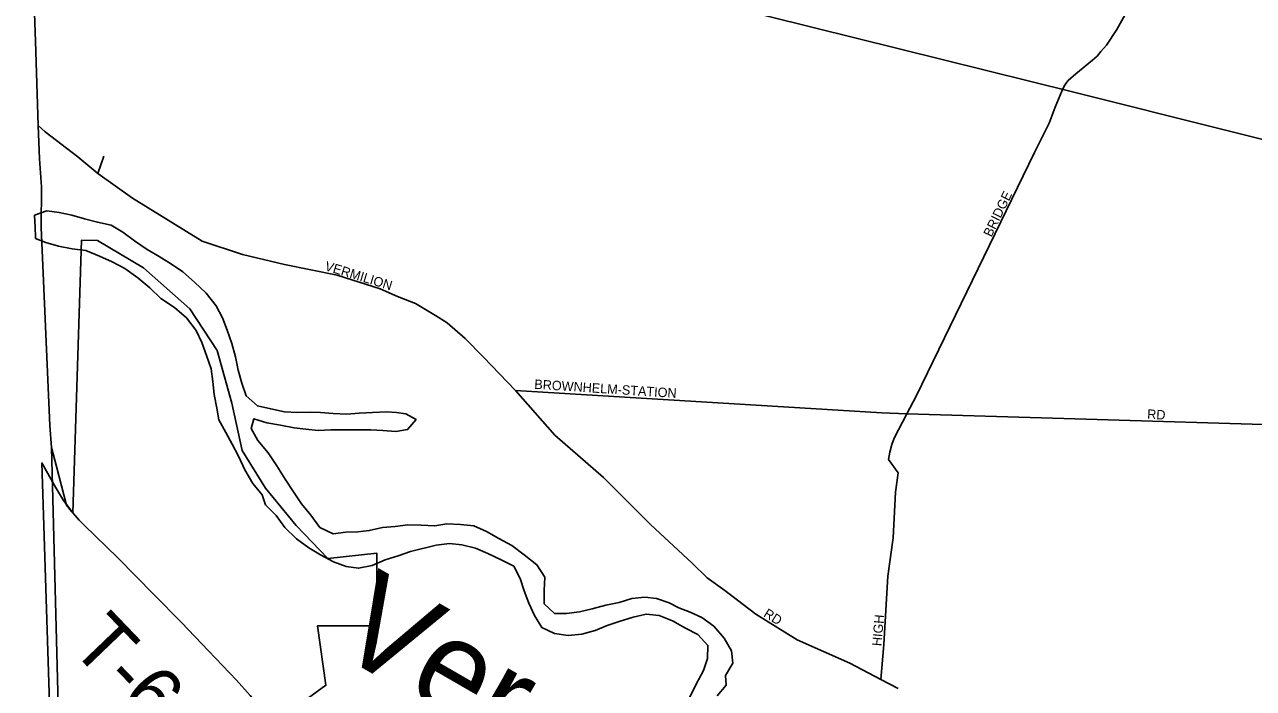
# Model space of a CAD drawing. Extents: x 1857828 to 2277390, y 930619 to 1324581.
# Drawn here: x 2010251 to 2016752, y 1241569 to 1245084 of the extents above; entities that cross this region are included whole.
import ezdxf

# ---------------------------------------------------------------- set-up
doc = ezdxf.new("R2010")
doc.units = 0
for name, color, linetype in [('GM_X_Adjacent_County', 7, 'Continuous'), ('GM_X_City_Street', 7, 'Continuous'), ('GM_X_City_Street_Text', 7, 'Continuous'), ('GM_X_Corporation', 7, 'Continuous'), ('GM_X_County', 7, 'Continuous'), ('GM_X_Major_River', 7, 'Continuous'), ('GM_X_Major_River_Text', 7, 'Continuous'), ('GM_X_Rail_Line', 7, 'Continuous'), ('GM_X_Township', 7, 'Continuous'), ('GM_X_Township_Road', 7, 'Continuous'), ('GM_X_Township_Road_Text', 7, 'Continuous')]:
    doc.layers.add(name, color=color, linetype=linetype)

msp = doc.modelspace()

# ---------------------------------------------------------------- linework, layer by layer
at = {"layer": 'GM_X_Adjacent_County'}
msp.add_lwpolyline([(2010961.2, 1224636.6), (2010821.8, 1227872.6), (2010780.2, 1229304.9), (2010601.2, 1235528.7), (2010484.8, 1239377.4), (2010482.9, 1239461.5), (2010434.9, 1241213.5), (2010392.9, 1242845.5), (2010384.9, 1242962.2), (2010337.7, 1244009), (2010340.7, 1244225.4), (2010329.4, 1244372.5), (2010323.2, 1244550.4), (2010308.3, 1244996.2), (2010295.9, 1245339.9)], dxfattribs=at)
at = {"layer": 'GM_X_City_Street'}
for points in [[(2014781, 1241617.3), (2014797.1, 1241802.1), (2014818.5, 1242163.7), (2014845.2, 1242367.2), (2014858.7, 1242608.3), (2014872.1, 1242710), (2014821.1, 1242781.6), (2014828.6, 1242819.9), (2014838.2, 1242860.1), (2014851.8, 1242894.4), (2014919, 1243023.8), (2014967.2, 1243116.5), (2015594.5, 1244406.6), (2015670.8, 1244562), (2015703.8, 1244646.7), (2015738.8, 1244731.4), (2015748.6, 1244753.6), (2015760.4, 1244771.8), (2015772.2, 1244788), (2015811.8, 1244822.6), (2015901, 1244896), (2015924.8, 1244916.3), (2015944.5, 1244940.7), (2015974.2, 1244975.1), (2016029.2, 1245058.1), (2016109.6, 1245203.5)], [(2014872.1, 1241569.1), (2014781, 1241617.3), (2014617.6, 1241703), (2014339, 1241826.2), (2014119.4, 1241962.8), (2013956, 1242088.7), (2013862.3, 1242155.6), (2013782, 1242233.3), (2013562.3, 1242436.9), (2013313.3, 1242685.9), (2013056.1, 1242910.9), (2012847.3, 1243146.6), (2012678.5, 1243323.4), (2012582.1, 1243422.5), (2012485.7, 1243505.5), (2012424.1, 1243543), (2012319.6, 1243607.3), (2012223.2, 1243644.8), (2012132.1, 1243684.9), (2011904.5, 1243757.3), (2011625.9, 1243813.5), (2011403.6, 1243867.1), (2011189.4, 1243936.7), (2010822.4, 1244164.4), (2010637.6, 1244295.6), (2010533.2, 1244384), (2010359.1, 1244515.2), (2010323.2, 1244550.4)], [(2010637.6, 1244295.6), (2010669.8, 1244386.7)], [(2012847.3, 1243146.6), (2014786.2, 1243027.9), (2014919, 1243023.8), (2015748.5, 1242997.7), (2017037.4, 1242960.2), (2018344.8, 1242920.5), (2019148.4, 1242895.3), (2022153.1, 1242831.6)], [(2010505.7, 1242498.9), (2010499.1, 1242506.4), (2010472.8, 1242540.3), (2010419.6, 1242743.6)]]:
    msp.add_lwpolyline(points, dxfattribs=at)
at = {"layer": 'GM_X_Corporation'}
msp.add_lwpolyline([(2011562.2, 1241379.7), (2011844.6, 1241586.3), (2011800.4, 1241900.1), (2012088.6, 1241900), (2012138.6, 1241980.1), (2012113.6, 1242060.1), (2012113.6, 1242285.6), (2011855.3, 1242256.8), (2011688.1, 1242432.7), (2011524.8, 1242628.8), (2011401.6, 1242829), (2011346.4, 1243079.9), (2011269.1, 1243358.7), (2011125.7, 1243578.9), (2010880.1, 1243796.6), (2010636.9, 1243940), (2010551.9, 1243943.3), (2010506.4, 1242498.2), (2010456.4, 1242564.8), (2010413.7, 1242635.3), (2010342.1, 1242763.3), (2010418.3, 1240382.6)], dxfattribs=at)
at = {"layer": 'GM_X_County'}
msp.add_lwpolyline([(2010961.2, 1224636.6), (2010821.8, 1227872.6), (2010780.2, 1229304.9), (2010601.2, 1235528.7), (2010484.8, 1239377.4), (2010482.9, 1239461.5), (2010434.9, 1241213.5), (2010392.9, 1242845.5), (2010384.9, 1242962.2), (2010337.7, 1244009), (2010340.7, 1244225.4), (2010329.4, 1244372.5), (2010323.2, 1244550.4), (2010308.3, 1244996.2), (2010295.9, 1245339.9)], dxfattribs=at)
at = {"layer": 'GM_X_Major_River'}
for points in [[(2013961.7, 1241586.8), (2013959.3, 1241637.1), (2013996.9, 1241703.7), (2013990.3, 1241767.9), (2013951.6, 1241835.9), (2013896.9, 1241899.7), (2013834.3, 1241945.3), (2013771.9, 1241972.9), (2013711.5, 1241996.4), (2013661.1, 1242022.1), (2013594.7, 1242045.6), (2013532.4, 1242053.1), (2013464.2, 1242046.4), (2013396.2, 1242023.7), (2013326, 1242011), (2013253.9, 1241990.2), (2013185.8, 1241975.6), (2013117.6, 1241966.9), (2013053.4, 1241966.3), (2012998.8, 1242018.1), (2013000.2, 1242088.4), (2013003.7, 1242158.7), (2012961, 1242224.6), (2012894.3, 1242276.3), (2012827.7, 1242325.9), (2012759.1, 1242363.4), (2012694.6, 1242401), (2012628.1, 1242430.6), (2012557.8, 1242437.9), (2012485.5, 1242441.3), (2012421.4, 1242430.7), (2012349.1, 1242434), (2012278.9, 1242435.4), (2012210.7, 1242426.7), (2012144.5, 1242422.1), (2012074.4, 1242405.4), (2012014.2, 1242398.8), (2011950, 1242396.2), (2011883.9, 1242387.6), (2011813.3, 1242421.1), (2011764.6, 1242486.9), (2011716, 1242546.8), (2011673.3, 1242610.7), (2011628.6, 1242676.6), (2011585.9, 1242748.5), (2011539.1, 1242816.4), (2011484.4, 1242882.2), (2011449.8, 1242946.2), (2011463.4, 1242996.6), (2011531.8, 1242975.1), (2011604.2, 1242963.7), (2011676.5, 1242948.3), (2011738.8, 1242942.8), (2011803.1, 1242935.4), (2011871.3, 1242938), (2011943.5, 1242938.7), (2012011.8, 1242939.3), (2012082, 1242937.9), (2012146.3, 1242934.5), (2012214.6, 1242929.1), (2012276.7, 1242939.7), (2012322.4, 1242992.3), (2012268, 1243024), (2012217.8, 1243029.6), (2012167.6, 1243033.1), (2012091.3, 1243030.4), (2012021.1, 1243025.8), (2011954.9, 1243021.1), (2011882.6, 1243024.5), (2011816.4, 1243029.9), (2011762.2, 1243031.4), (2011693.9, 1243030.8), (2011625.7, 1243034.2), (2011553.3, 1243049.6), (2011482.9, 1243065), (2011422.2, 1243118.7), (2011399.6, 1243184.8), (2011381, 1243255), (2011366.4, 1243325.2), (2011347.7, 1243395.3), (2011323, 1243465.4), (2011298.4, 1243531.5), (2011263.8, 1243595.5), (2011211, 1243661.3), (2011150.3, 1243721), (2011087.7, 1243774.7), (2011027.1, 1243816.3), (2010962.6, 1243855.9), (2010900, 1243893.5), (2010831.4, 1243939.1), (2010770.8, 1243984.8), (2010708.3, 1244022.4), (2010635.9, 1244037.8), (2010567.6, 1244055.2), (2010501.2, 1244074.7), (2010432.8, 1244088.2), (2010368.5, 1244097.6), (2010304, 1244074.6), (2010306, 1244009.2), (2010307.9, 1243960.2), (2010307.9, 1243950.7)], [(2010307.9, 1243951), (2010307.9, 1243960.2), (2010306, 1244009.2), (2010304, 1244074.6), (2010368.5, 1244097.6), (2010432.8, 1244088.2), (2010501.2, 1244074.7), (2010567.6, 1244055.2), (2010635.9, 1244037.8), (2010708.3, 1244022.4), (2010770.8, 1243984.8), (2010831.4, 1243939.1), (2010900, 1243893.5), (2010962.6, 1243855.9), (2011027.1, 1243816.3), (2011087.7, 1243774.7), (2011150.3, 1243721), (2011211, 1243661.3), (2011263.8, 1243595.5), (2011298.4, 1243531.5), (2011323, 1243465.4), (2011347.7, 1243395.3), (2011366.4, 1243325.2), (2011381, 1243255), (2011399.6, 1243184.8), (2011422.2, 1243118.7), (2011482.9, 1243065), (2011553.3, 1243049.6), (2011625.7, 1243034.2), (2011693.9, 1243030.8), (2011762.2, 1243031.4), (2011816.4, 1243029.9), (2011882.6, 1243024.5), (2011954.9, 1243021.1), (2012021.1, 1243025.8), (2012091.3, 1243030.4), (2012167.6, 1243033.1), (2012217.8, 1243029.6), (2012268, 1243024), (2012322.4, 1242992.3), (2012276.7, 1242939.7), (2012214.6, 1242929.1), (2012146.3, 1242934.5), (2012082, 1242937.9), (2012011.8, 1242939.3), (2011943.5, 1242938.7), (2011871.3, 1242938), (2011803.1, 1242935.4), (2011738.8, 1242942.8), (2011676.5, 1242948.3), (2011604.2, 1242963.7), (2011531.8, 1242975.1), (2011463.4, 1242996.6), (2011449.8, 1242946.2), (2011484.4, 1242882.2), (2011539.1, 1242816.4), (2011585.9, 1242748.5), (2011628.6, 1242676.6), (2011673.3, 1242610.7), (2011716, 1242546.8), (2011764.6, 1242486.9), (2011813.3, 1242421.1), (2011883.9, 1242387.6), (2011950, 1242396.2), (2012014.2, 1242398.8), (2012074.4, 1242405.4), (2012144.5, 1242422.1), (2012210.7, 1242426.7), (2012278.9, 1242435.4), (2012349.1, 1242434), (2012421.4, 1242430.7), (2012485.5, 1242441.3), (2012557.8, 1242437.9), (2012628.1, 1242430.6), (2012694.6, 1242401), (2012759.1, 1242363.4), (2012827.7, 1242325.9), (2012894.3, 1242276.3), (2012961, 1242224.6), (2013003.7, 1242158.7), (2013000.2, 1242088.4), (2012998.8, 1242018.1), (2013053.4, 1241966.3), (2013117.6, 1241966.9), (2013185.8, 1241975.6), (2013253.9, 1241990.2), (2013326, 1242011), (2013396.2, 1242023.7), (2013464.2, 1242046.4), (2013532.4, 1242053.1), (2013594.7, 1242045.6), (2013661.1, 1242022.1), (2013711.5, 1241996.4), (2013771.9, 1241972.9), (2013834.3, 1241945.3), (2013896.9, 1241899.7), (2013951.6, 1241835.9), (2013990.3, 1241767.9), (2013996.9, 1241703.7), (2013959.3, 1241637.1), (2013961.7, 1241586.8)], [(2010307.9, 1243950.7), (2010363.9, 1243930.8), (2010430.3, 1243911.3), (2010502.6, 1243895.9), (2010575, 1243888.5), (2010647.5, 1243857.1), (2010713.9, 1243827.5), (2010780.5, 1243792), (2010849.1, 1243742.4), (2010913.8, 1243690.7), (2010972.4, 1243633), (2011043.1, 1243585.4), (2011107.8, 1243531.8), (2011158.5, 1243463.9), (2011189.1, 1243399.9), (2011213.8, 1243331.8), (2011238.4, 1243261.7), (2011247, 1243193.5), (2011253.6, 1243125.2), (2011268.2, 1243053), (2011278.8, 1242990.8), (2011315.5, 1242924.9), (2011348.1, 1242862.9), (2011382.7, 1242798.9), (2011415.4, 1242726.9), (2011458.2, 1242654.9), (2011506.8, 1242595.1), (2011525.3, 1242541), (2011582, 1242485.3), (2011626.7, 1242421.4), (2011689.4, 1242361.7), (2011754, 1242314.1), (2011816.5, 1242276.5), (2011885.1, 1242238.9), (2011951.5, 1242215.4), (2012017.8, 1242206), (2012090, 1242220.7), (2012158, 1242249.4), (2012228, 1242272.2), (2012292.1, 1242294.9), (2012428.3, 1242328.3), (2012498.4, 1242336.9), (2012564.7, 1242329.5), (2012637.1, 1242312.1), (2012701.6, 1242284.6), (2012772.1, 1242251.1), (2012838.6, 1242217.5), (2012873.3, 1242151.5), (2012893.9, 1242085.4), (2012918.5, 1242021.3), (2012949.1, 1241955.3), (2012987.8, 1241891.4), (2013054.3, 1241859.8), (2013126.6, 1241850.4), (2013198.8, 1241857.1), (2013268.9, 1241875.8), (2013332.9, 1241902.6), (2013397, 1241923.2), (2013471.1, 1241946), (2013539.2, 1241962.7), (2013607.5, 1241955.3), (2013677.9, 1241927.8), (2013746.5, 1241888.3), (2013813, 1241854.7), (2013865.7, 1241796.9), (2013864.2, 1241728.6), (2013842.7, 1241664.1), (2013803.1, 1241591.4), (2013769.6, 1241522.8)], [(2010308.4, 1243950.6), (2010363.9, 1243930.8), (2010430.3, 1243911.3), (2010502.6, 1243895.9), (2010575, 1243888.5), (2010647.5, 1243857.1), (2010713.9, 1243827.5), (2010780.5, 1243792), (2010849.1, 1243742.4), (2010913.8, 1243690.7), (2010972.4, 1243633), (2011043.1, 1243585.4), (2011107.8, 1243531.8), (2011158.5, 1243463.9), (2011189.1, 1243399.9), (2011213.8, 1243331.8), (2011238.4, 1243261.7), (2011247, 1243193.5), (2011253.6, 1243125.2), (2011268.2, 1243053), (2011278.8, 1242990.8), (2011315.5, 1242924.9), (2011348.1, 1242862.9), (2011382.7, 1242798.9), (2011415.4, 1242726.9), (2011458.2, 1242654.9), (2011506.8, 1242595.1), (2011525.3, 1242541), (2011582, 1242485.3), (2011626.7, 1242421.4), (2011689.4, 1242361.7), (2011754, 1242314.1), (2011816.5, 1242276.5), (2011885.1, 1242238.9), (2011951.5, 1242215.4), (2012017.8, 1242206), (2012090, 1242220.7), (2012158, 1242249.4), (2012228, 1242272.2), (2012292.1, 1242294.9), (2012428.3, 1242328.3), (2012498.4, 1242336.9), (2012564.7, 1242329.5), (2012637.1, 1242312.1), (2012701.6, 1242284.6), (2012772.1, 1242251.1), (2012838.6, 1242217.5), (2012873.3, 1242151.5), (2012893.9, 1242085.4), (2012918.5, 1242021.3), (2012949.1, 1241955.3), (2012987.8, 1241891.4), (2013054.3, 1241859.8), (2013126.6, 1241850.4), (2013198.8, 1241857.1), (2013268.9, 1241875.8), (2013332.9, 1241902.6), (2013397, 1241923.2), (2013471.1, 1241946), (2013539.2, 1241962.7), (2013607.5, 1241955.3), (2013677.9, 1241927.8), (2013746.5, 1241888.3), (2013813, 1241854.7), (2013865.7, 1241796.9), (2013864.2, 1241728.6), (2013842.7, 1241664.1), (2013803.1, 1241591.4), (2013769.6, 1241522.8)], [(2013914, 1241530.1), (2013961.7, 1241586.8)]]:
    msp.add_lwpolyline(points, dxfattribs=at)
at = {"layer": 'GM_X_Rail_Line'}
msp.add_lwpolyline([(2010250.7, 1246105.6), (2015802.6, 1244725.6), (2020567.6, 1243531.6), (2023679.8, 1242724.2), (2028101.7, 1241626.9), (2032683.1, 1240476.3), (2034089.4, 1240128.3), (2037647.8, 1239223.2), (2041004.2, 1238402), (2042999.3, 1237895.6), (2043803.3, 1237657.3), (2044879.5, 1237299.8), (2048172.1, 1236193.5), (2051939.6, 1234938.6)], dxfattribs=at)
at = {"layer": 'GM_X_Township'}
msp.add_lwpolyline([(2010961.2, 1224636.6), (2010821.8, 1227872.6), (2010780.2, 1229304.9), (2010601.2, 1235528.7), (2010484.8, 1239377.4), (2010482.9, 1239461.5), (2010434.9, 1241213.5), (2010392.9, 1242845.5), (2010384.9, 1242962.2), (2010337.7, 1244009), (2010340.7, 1244225.4), (2010329.4, 1244372.5), (2010323.2, 1244550.4), (2010308.3, 1244996.2), (2010295.9, 1245339.9)], dxfattribs=at)
at = {"layer": 'GM_X_Township_Road'}
for points in [[(2010419.6, 1242743.6), (2010392.9, 1242845.4)], [(2011614.1, 1241305.5), (2011593.5, 1241337), (2011567.6, 1241376.4), (2011565.6, 1241379.2), (2011502.8, 1241464.2), (2011444.2, 1241532), (2011371.5, 1241613.8), (2011224, 1241769.2), (2011080.6, 1241918.7), (2010935.2, 1242066.1), (2010743.4, 1242261.4), (2010565.7, 1242434.6), (2010540.3, 1242461.1), (2010529.4, 1242472.5), (2010505.7, 1242498.9)]]:
    msp.add_lwpolyline(points, dxfattribs=at)

# ---------------------------------------------------------------- texts
at = {"layer": 'GM_X_City_Street_Text'}
for s, rotation, p in [('BRIDGE', 64.25884, (2015365.9, 1243955.6)), ('VERMILION', 342.95307, (2011835.2, 1243784.5)), ('BROWNHELM-STATION', 356.3078, (2012946.2, 1243155.7)), ('RD', 356.98842, (2016188.9, 1242997.3)), ('RD', 328.0069, (2014156.2, 1241953)), ('HIGH', 85.10303, (2014784.2, 1241791.9))]:
    msp.add_text(s, height=50, rotation=rotation, dxfattribs=at).set_placement(p)
at = {"layer": 'GM_X_Major_River_Text'}
msp.add_text('Ver', height=500.29, rotation=329.99616, dxfattribs=at).set_placement((2011869.3, 1241775.3))
at = {"layer": 'GM_X_Township_Road_Text'}
msp.add_text('T-69', height=300, rotation=313.79052, dxfattribs=at).set_placement((2010484.6, 1241786.7))

doc.saveas('drawing.dxf')
